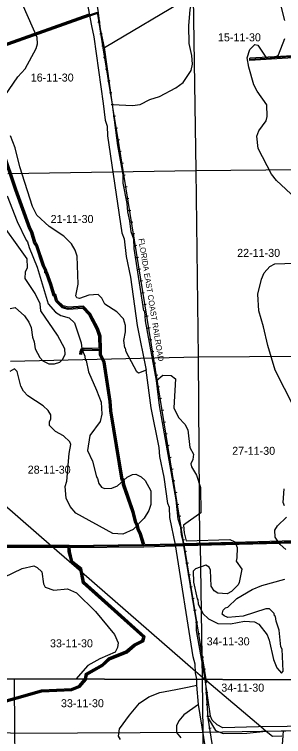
# Model space of a CAD drawing. Extents: x 457167 to 656239, y 1787309 to 1969297.
# Drawn here: x 564239 to 571788, y 1876691 to 1896984 of the extents above; entities that cross this region are included whole.
import ezdxf

# ---------------------------------------------------------------- set-up
doc = ezdxf.new("R2010")
doc.units = 0
for name, color, linetype in [('Level 1', 7, 'Continuous'), ('Level 14', 7, 'Continuous'), ('Level 2', 7, 'Continuous'), ('Level 31', 7, 'Continuous'), ('Level 32', 7, 'Continuous'), ('Level 37', 7, 'Continuous'), ('Level 5', 7, 'Continuous'), ('Level 51', 7, 'Continuous'), ('Level 55', 7, 'Continuous'), ('Level 63', 7, 'Continuous'), ('Level 7', 7, 'Continuous')]:
    doc.layers.add(name, color=color, linetype=linetype)

msp = doc.modelspace()

# ---------------------------------------------------------------- linework, layer by layer
at = {"layer": 'Level 1'}
for p, q in [((569251.152, 1897850.92), (569328.96, 1892597.232)), ((564055.884, 1892518.444), (569328.96, 1892597.232)), ((569328.96, 1892597.232), (574681.632, 1892654.439)), ((569328.96, 1892597.232), (569390.93, 1887351.866)), ((574767.358, 1887396.588), (569390.93, 1887351.866)), ((569390.93, 1887351.866), (564123.06, 1887232.886)), ((569390.93, 1887351.866), (569432.742, 1882098.872)), ((569448.581, 1882090.548), (574868.514, 1882210.607)), ((564213.784, 1882025.056), (569448.581, 1882090.548)), ((569448.581, 1882090.548), (569501.377, 1878298.666)), ((564248.956, 1876783.103), (564238.698, 1878312.735)), ((569501.378, 1878298.666), (569522.043, 1876813.903)), ((558918.693, 1877203.641), (564248.956, 1876783.103)), ((569522.043, 1876813.903), (574829.576, 1876914.653)), ((564248.956, 1876783.103), (569522.043, 1876813.903)), ((564327.501, 1871452.841), (564248.956, 1876783.103)), ((569522.043, 1876813.903), (569570.685, 1871499.854))]:
    msp.add_line(p, q, dxfattribs=at)
at = {"layer": 'Level 14'}
msp.add_line((571777.547, 1876711.635), (571788.38, 1876858.518), dxfattribs=at)
msp.add_lwpolyline([(570967.784, 1872125.235), (571586.499, 1874452.196), (571687.191, 1875028.876), (571714.103, 1875851.284), (571777.546, 1876711.635)], dxfattribs=at)
at = {"layer": 'Level 31'}
for p, q in [((563750.345, 1896056.478), (566340.243, 1896972.676)), ((566340.243, 1896972.676), (566564.92, 1897052.135)), ((572275.64, 1895807.858), (570843.91, 1895720.939)), ((568998.188, 1882086.886), (572149.737, 1882170.539)), ((565290.021, 1882030.678), (561720.695, 1882040.306)), ((565771.932, 1882029.502), (565290.021, 1882030.678)), ((565771.932, 1882029.502), (567872.699, 1882057.179)), ((567872.699, 1882057.179), (568756.421, 1882080.545)), ((568756.421, 1882080.545), (568998.188, 1882086.886))]:
    msp.add_line(p, q, dxfattribs=at)
for points in [[(566649.203, 1887561.619), (566638.022, 1887937.65), (566572.055, 1888146.176), (566347.889, 1888563.45), (566165.165, 1888755.895), (565748.138, 1888723.453), (565589.858, 1888765.656), (565423.615, 1888932.974), (565374.07, 1889091.279), (565348.965, 1889099.704), (565258.087, 1889391.931), (565142.187, 1889725.673), (565117.421, 1889742.461), (565117.544, 1889792.28), (565051.065, 1889917.536), (564861.027, 1890493.282), (564810.965, 1890568.316), (564728.68, 1890860.523), (564670.431, 1890969.031), (564273.365, 1892053.663), (563909.396, 1893138.582)], [(566649.203, 1887561.619), (566187.108, 1887573.281), (566119.63, 1887552.353), (566099.148, 1887499.676), (566090.39, 1887429.15)], [(567872.699, 1882057.179), (567765.38, 1882407.62), (567715.638, 1882491.011), (567682.575, 1882632.909), (567641.085, 1882707.917), (567567.03, 1883000.097), (567302.308, 1883767.646), (567285.769, 1883901.141), (567260.999, 1883917.928), (566940.864, 1885844.171), (566924.965, 1886111.121), (566752.999, 1887211.911), (566653.295, 1887412.152), (566649.203, 1887561.619)], [(566121.042, 1881307.193), (566103.759, 1881394.871), (565854.22, 1881595.479), (565779.858, 1881887.663), (565771.932, 1882029.502)], [(566229.592, 1878307.413), (566262.684, 1878447.553), (566713.44, 1878700.649), (566897.416, 1878875.116), (567381.437, 1879073.959), (567606.803, 1879265.06), (567840.578, 1879381.231), (567874.257, 1879497.88), (566177.922, 1881019.416), (566121.042, 1881307.193)], [(562299.658, 1877138.438), (562407.679, 1877206.53), (563542.406, 1877562.231), (565002.381, 1877974.985), (565844.25, 1878014.384), (566061.436, 1878105.493), (566228.615, 1878303.27), (566229.593, 1878307.413)]]:
    msp.add_lwpolyline(points, dxfattribs=at)
at = {"layer": 'Level 32'}
for p, q in [((563760.645, 1896028.298), (566350.249, 1896944.393)), ((563773.056, 1896096.334), (566330.238, 1897000.96)), ((566350.246, 1896944.392), (566574.922, 1897023.851)), ((572219.092, 1895834.48), (570842.093, 1895750.884)), ((570845.73, 1895690.993), (570842.093, 1895750.884)), ((572209.435, 1895773.782), (570845.73, 1895690.993)), ((566120.161, 1887425.453), (566060.618, 1887432.847)), ((567894.706, 1882087.771), (568755.628, 1882110.535)), ((568755.635, 1882110.535), (568997.401, 1882116.876)), ((568997.392, 1882116.876), (572091.777, 1882199.011)), ((568998.984, 1882056.896), (572088.198, 1882138.893)), ((565289.94, 1882000.677), (561720.931, 1882010.303)), ((565290.102, 1882060.677), (561751.3, 1882070.222)), ((565743.558, 1881999.57), (565289.948, 1882000.677)), ((565771.537, 1882059.5), (565290.095, 1882060.677)), ((565771.537, 1882059.5), (567832.299, 1882086.649)), ((565803.633, 1881999.916), (567873.094, 1882027.181)), ((567873.094, 1882027.181), (568757.215, 1882050.554)), ((568757.208, 1882050.554), (568998.975, 1882056.896))]:
    msp.add_line(p, q, dxfattribs=at)
for points in [[(566618.275, 1887592.409), (566608.16, 1887932.584), (566544.297, 1888134.451), (566323.364, 1888545.709), (566153.246, 1888724.876), (565745.359, 1888693.146), (565574.292, 1888738.758), (565397.171, 1888917.024), (565350.012, 1889067.708), (565324.875, 1889076.144), (565229.586, 1889382.552), (565117.113, 1889706.426), (565087.382, 1889726.581), (565087.525, 1889784.846), (565023.374, 1889905.717), (564833.814, 1890480.016), (564783.374, 1890555.615), (564700.693, 1890849.228), (564642.991, 1890956.718), (564245.052, 1892043.734), (563881.132, 1893128.506)], [(566679.19, 1887562.51), (566667.885, 1887942.716), (566599.811, 1888157.901), (566372.414, 1888581.191), (566177.082, 1888786.913), (565750.918, 1888753.761), (565605.424, 1888792.555), (565450.059, 1888948.924), (565398.129, 1889114.85), (565373.056, 1889123.264), (565286.589, 1889401.308), (565167.261, 1889744.92), (565147.461, 1889758.341), (565147.563, 1889799.713), (565078.757, 1889929.353), (564888.24, 1890506.549), (564838.555, 1890581.017), (564756.666, 1890871.818), (564697.871, 1890981.345), (564301.678, 1892063.593), (563937.66, 1893148.658)], [(566618.275, 1887592.409), (566182.933, 1887603.397), (566096.915, 1887576.719), (566069.835, 1887507.072), (566060.618, 1887432.847)], [(566619.994, 1887532.345), (566191.282, 1887543.166), (566142.345, 1887527.988), (566128.46, 1887492.278), (566120.161, 1887425.453)], [(567832.298, 1882086.649), (567737.756, 1882395.366), (567687.48, 1882479.653), (567654.305, 1882622.038), (567612.956, 1882696.789), (567538.259, 1882991.506), (567272.922, 1883760.836), (567257.669, 1883883.943), (567233.514, 1883900.313), (566911.01, 1885840.81), (566895.104, 1886107.906), (566724.075, 1887202.694), (566623.487, 1887404.711), (566619.994, 1887532.345)], [(567894.707, 1882087.771), (567793.004, 1882419.872), (567743.796, 1882502.368), (567710.846, 1882643.78), (567669.213, 1882719.046), (567595.801, 1883008.688), (567331.695, 1883774.455), (567313.868, 1883918.339), (567288.483, 1883935.543), (566970.717, 1885847.531), (566954.828, 1886114.336), (566781.924, 1887221.127), (566683.103, 1887419.595), (566679.193, 1887562.44)], [(566091.609, 1881301.391), (566076.44, 1881378.341), (565827.616, 1881578.373), (565750.067, 1881883.083), (565743.559, 1881999.569)], [(566150.476, 1881312.996), (566131.079, 1881411.402), (565880.823, 1881612.586), (565809.65, 1881892.242), (565803.633, 1881999.916)], [(566192.916, 1878307.511), (566201.066, 1878317.153), (566236.513, 1878467.265), (566695.502, 1878724.982), (566880.836, 1878900.739), (567365.65, 1879099.908), (567590.185, 1879290.302), (567815.414, 1879402.227), (567840.213, 1879488.116), (566150.434, 1881003.771), (566091.611, 1881301.376)], [(566260.398, 1878307.331), (566288.855, 1878427.841), (566731.379, 1878676.315), (566913.996, 1878849.495), (567397.224, 1879048.011), (567623.422, 1879239.818), (567865.742, 1879360.236), (567908.302, 1879507.644), (566205.411, 1881035.061), (566150.474, 1881313.011)], [(562283.661, 1877163.818), (562394.981, 1877233.989), (563533.837, 1877590.984), (564997.536, 1878004.791), (565837.542, 1878044.103), (566043.18, 1878130.368), (566192.917, 1878307.511)], [(562315.656, 1877113.059), (562420.376, 1877179.071), (563550.976, 1877533.476), (565007.226, 1877945.178), (565850.958, 1877984.665), (566079.691, 1878080.618), (566256.162, 1878289.386), (566260.399, 1878307.331)]]:
    msp.add_lwpolyline(points, dxfattribs=at)
at = {"layer": 'Level 37'}
for p, q in [((566645.449, 1896766.388), (566578.977, 1896755.591)), ((566699.142, 1896435.859), (566632.67, 1896425.061)), ((566752.837, 1896105.331), (566686.365, 1896094.531)), ((566806.55, 1895774.807), (566740.08, 1895764.004)), ((566860.268, 1895444.281), (566793.797, 1895433.479)), ((566913.985, 1895113.757), (566847.515, 1895102.953)), ((566967.703, 1894783.231), (566901.232, 1894772.429)), ((567021.421, 1894452.717), (566954.955, 1894441.892)), ((567075.179, 1894122.189), (567008.71, 1894111.382)), ((567128.918, 1893791.668), (567062.447, 1893780.861)), ((567182.655, 1893461.146), (567116.186, 1893450.339)), ((567236.393, 1893130.623), (567169.923, 1893119.817)), ((567290.128, 1892800.101), (567223.657, 1892789.295)), ((567343.863, 1892469.581), (567277.394, 1892458.771)), ((567397.612, 1892139.06), (567331.143, 1892128.251)), ((567451.361, 1891808.54), (567384.89, 1891797.731)), ((567505.109, 1891478.021), (567438.64, 1891467.211)), ((567558.858, 1891147.5), (567492.389, 1891136.691)), ((567612.607, 1890816.98), (567546.137, 1890806.171)), ((567666.355, 1890486.46), (567599.885, 1890475.65)), ((567720.104, 1890155.94), (567653.635, 1890145.131)), ((567773.853, 1889825.419), (567707.383, 1889814.61)), ((567827.601, 1889494.899), (567761.132, 1889484.09)), ((567881.35, 1889164.379), (567814.881, 1889153.57)), ((567935.099, 1888833.859), (567868.629, 1888823.05)), ((567988.847, 1888503.338), (567922.378, 1888492.53)), ((568042.596, 1888172.818), (567976.127, 1888162.009)), ((568096.345, 1887842.298), (568029.875, 1887831.489)), ((568150.094, 1887511.778), (568083.624, 1887500.969)), ((568203.842, 1887181.258), (568137.372, 1887170.449)), ((568257.59, 1886850.738), (568191.121, 1886839.928)), ((568311.34, 1886520.218), (568244.87, 1886509.408)), ((568365.089, 1886189.697), (568298.618, 1886178.888)), ((568418.836, 1885859.177), (568352.367, 1885848.368)), ((568472.585, 1885528.656), (568406.116, 1885517.848)), ((568526.334, 1885198.137), (568459.865, 1885187.327)), ((568580.083, 1884867.616), (568513.614, 1884856.808)), ((568633.832, 1884537.096), (568567.361, 1884526.287)), ((568687.58, 1884206.576), (568621.11, 1884195.767)), ((568741.329, 1883876.056), (568674.86, 1883865.246)), ((568795.077, 1883545.536), (568728.608, 1883534.727)), ((568848.826, 1883215.016), (568782.356, 1883204.206)), ((568902.575, 1882884.496), (568836.105, 1882873.686)), ((568956.323, 1882553.976), (568889.854, 1882543.166)), ((569010.072, 1882223.461), (568943.605, 1882212.641)), ((569063.854, 1881892.943), (568997.385, 1881882.129)), ((569117.625, 1881562.427), (569051.157, 1881551.612)), ((569171.398, 1881231.911), (569104.928, 1881221.096)), ((569225.169, 1880901.394), (569158.7, 1880890.58)), ((569278.94, 1880570.877), (569212.471, 1880560.063)), ((569332.711, 1880240.361), (569266.243, 1880229.546)), ((569386.483, 1879909.845), (569320.015, 1879899.03)), ((569440.255, 1879579.328), (569373.787, 1879568.515)), ((569494.03, 1879248.812), (569427.56, 1879237.998)), ((569547.802, 1878918.296), (569481.334, 1878907.481)), ((569601.575, 1878587.78), (569535.107, 1878576.966)), ((569654.695, 1878255.476), (569587.769, 1878247.997)), ((569662.664, 1877924.936), (569595.471, 1877920.444)), ((569684.997, 1877590.823), (569617.805, 1877586.331)), ((569707.331, 1877256.71), (569640.138, 1877252.218)), ((569754.762, 1876928.461), (569688.246, 1876917.949))]:
    msp.add_line(p, q, dxfattribs=at)
for points in [[(569614.548, 1878298.363), (569351.923, 1879912.585), (568998.188, 1882086.886), (568975.924, 1882223.667), (567307.565, 1892483.01), (567174.377, 1893302.249), (566998.89, 1894381.595), (566986.98, 1894454.716), (566727.845, 1896049.181), (566641.681, 1896579.579), (566564.92, 1897052.135)], [(573273.651, 1866090.601), (573134.826, 1866198.909), (573077.962, 1866243.762), (571501.718, 1867478.94), (571269.436, 1867904.921), (571239.565, 1868062.442), (571158.757, 1868488.078), (571074.179, 1868933.724), (570567.377, 1871602.871), (570537.826, 1871758.211), (569677.096, 1877204.181), (569610.387, 1878202.152), (569624.745, 1878220.301), (569619.136, 1878270.496), (569615.058, 1878295.232), (569614.549, 1878298.363)]]:
    msp.add_lwpolyline(points, dxfattribs=at)
at = {"layer": 'Level 5'}
for p, q in [((566760.423, 1896057.336), (569257.789, 1897541.543)), ((566988.709, 1894456.011), (566760.423, 1896057.336)), ((569352.736, 1878132.749), (569353.294, 1878299.062)), ((569353.293, 1878299.062), (569353.295, 1878299.481)), ((569586.75, 1878298.438), (569586.708, 1878298.724)), ((569401.052, 1877590.731), (569352.736, 1878132.749))]:
    msp.add_line(p, q, dxfattribs=at)
for points in [[(564882.71, 1905808.626), (565439.685, 1902722.379), (565463.839, 1902463.853), (565521.543, 1902255.279), (565938.267, 1899627.951), (566060.562, 1898768.912), (566085.413, 1898718.801), (566141.673, 1898068.396), (566395.587, 1896667.066), (566469.633, 1896358.36), (566730.384, 1894481.828), (566787.231, 1894014.837), (566836.735, 1893847.944), (566852.519, 1893572.777), (567252.244, 1890845.477), (567318.378, 1890678.554), (567375.125, 1890178.182), (567490.005, 1889602.61), (567677.368, 1888243.16), (567931.8, 1886991.893)], [(566760.423, 1896057.336), (566653.753, 1896582.857), (566588.765, 1897108.279), (566490.355, 1897625.431), (566474.442, 1897858.906), (566399.939, 1898017.528), (566180.38, 1899735.537)], [(568222.629, 1886699.17), (567919.54, 1888375.756), (567895.386, 1888634.282), (567870.405, 1888651.022), (567600.966, 1890410.881), (567585.143, 1890669.337), (567510.768, 1890878.011), (567478.404, 1891186.548), (567420.869, 1891436.833), (567404.945, 1891670.289), (567290.065, 1892245.891), (567290.812, 1892479.306), (567143.378, 1893296.725), (566988.709, 1894456.011)], [(569354.415, 1878300.761), (569321.651, 1878484.256), (569305.768, 1878726.081), (569256.434, 1878934.646), (568757.982, 1882079.055), (568602.079, 1882846.531), (568586.295, 1883130.028), (568544.972, 1883238.53), (568438.98, 1883980.796), (568315.8, 1884564.729), (568299.946, 1884814.885), (568070.087, 1885924.379), (567931.8, 1886991.893)], [(569587.828, 1878300.004), (569350.485, 1879667.954), (569342.932, 1879918.08), (568966.854, 1882220.121), (568925.631, 1882361.974), (568909.638, 1882570.449), (568835.334, 1882795.753), (568778.745, 1883346.156), (568303.7, 1885990.313), (568222.629, 1886699.17)], [(576701.893, 1877025.594), (571082.997, 1876968.483), (570082.54, 1876938.31), (569924.406, 1877022.199), (569783.123, 1877156), (569741.801, 1877264.541), (569586.751, 1878298.438)], [(570080.241, 1873595.461), (569940.651, 1874271.158), (569908.318, 1874588.033), (569744.338, 1875447.194), (569401.052, 1877590.731)]]:
    msp.add_lwpolyline(points, dxfattribs=at)
at = {"layer": 'Level 55'}
for p, q in [((566121.042, 1881307.193), (565290.021, 1882030.678)), ((569319.096, 1878523.924), (566121.042, 1881307.193)), ((569578.033, 1878298.461), (569319.096, 1878523.924)), ((569581.654, 1878295.31), (569578.034, 1878298.461)), ((569597.85, 1878282.545), (569581.654, 1878295.31)), ((569619.136, 1878270.496), (569597.85, 1878282.545)), ((569639.773, 1878252.993), (569619.136, 1878270.496)), ((569639.773, 1878252.993), (571151.771, 1876975.691)), ((571151.771, 1876975.691), (571303.862, 1876845.889)), ((571303.862, 1876845.889), (571848.217, 1876854.106))]:
    msp.add_line(p, q, dxfattribs=at)
for points in [[(565290.021, 1882030.678), (563449.065, 1883633.424), (562708.015, 1884298.198)], [(569677.096, 1877204.181), (569878.311, 1876859.351), (570090.003, 1876778.133), (570761.936, 1876787.13), (571303.862, 1876845.889)], [(571303.862, 1876845.889), (571476.276, 1876698.951), (571742.915, 1876715.072)]]:
    msp.add_lwpolyline(points, dxfattribs=at)
at = {"layer": 'Level 63'}
for points in [[(536942.563, 1878385.707), (576708.29, 1878279.4), (576805.546, 1923734.416), (537088.612, 1923840.983), (536942.563, 1878385.707)], [(536796.8, 1832931.691), (576611.22, 1832825.663), (576708.291, 1878279.4), (536942.564, 1878385.707), (536796.8, 1832931.691)]]:
    msp.add_lwpolyline(points, dxfattribs=at)
at = {"layer": 'Level 7'}
msp.add_line((565957.504, 1878308.141), (565953.196, 1878303.339), dxfattribs=at)
for points in [[(563712.15, 1894341.486), (564331.909, 1895231.486), (564541.04, 1895455.883), (564851.308, 1896030.111), (564885.086, 1896155.055), (564877.334, 1896338.489), (564488.305, 1897206.715), (564506.15, 1897573.444), (564556.827, 1897781.69), (564632.207, 1897889.833), (565042.03, 1898305.348), (565034.445, 1898538.794), (565001.295, 1898597.245), (564960.5, 1898872.481), (564795.599, 1899448.212), (564565.52, 1900482.674), (564440.835, 1900599.776), (564374.761, 1900791.739), (564358.609, 1900958.533), (564292.276, 1901067.105), (563792.236, 1901110.38)], [(566988.709, 1894456.011), (567547.15, 1894420.866), (567763.994, 1894453.521), (568039.546, 1894594.357), (568306.57, 1894676.842), (568765.855, 1894917.124), (568974.747, 1895074.861), (569200.907, 1895407.591), (569234.845, 1895590.896), (569218.951, 1895832.681), (569136.665, 1896166.399), (569129.928, 1896666.611), (569164.753, 1897125.012), (569257.789, 1897541.543)], [(571823.056, 1896816.378), (571633.703, 1897558.894)], [(572123.82, 1891821.882), (571591.863, 1892315.427), (571450.698, 1892490.95), (571077.921, 1893217.422), (571037.346, 1893567.681), (571096.195, 1893717.535), (571305.485, 1893991.984), (571330.884, 1894116.927), (571315.259, 1894442.115), (571049.739, 1894826.431), (570958.595, 1895001.794), (570810.145, 1895502.464), (570769.281, 1895761.02), (570845.06, 1895994.176), (570978.9, 1896135.471), (571070.532, 1896118.502), (571294.56, 1895784.337), (571402.773, 1895733.987), (571594.706, 1895800.061), (571644.886, 1895849.913), (571821.423, 1896307.856)], [(567931.8, 1886991.893), (567723.097, 1886900.848), (567673.215, 1886942.688), (567374.873, 1887502.168), (567358.531, 1887602.271), (567333.58, 1887619.051), (567309.227, 1887819.185), (567351.695, 1888069.141), (567352.252, 1888244.206), (567294.478, 1888427.799), (567111.742, 1888628.461), (566770.633, 1888837.952), (566687.83, 1889013.276), (566588.116, 1889113.637), (566321.291, 1889097.813), (566062.538, 1888998.627), (565987.606, 1889023.867), (565962.765, 1889073.958), (566022.162, 1889407.246), (565999.67, 1890190.926), (565941.877, 1890357.849), (565842.393, 1890533.241), (565626.335, 1890750.674), (565210.405, 1891027.116), (564869.624, 1891344.979), (564745.368, 1891587.153), (564390.495, 1892705.366), (564258.786, 1893230.986), (564126.509, 1893573.203)], [(564029.42, 1891889.551), (564310.506, 1891163.367), (564567.268, 1890637.368), (564608.81, 1890595.547), (564649.972, 1890437.034), (564873.255, 1889877.774), (565186.765, 1888851.393), (565386.091, 1888617.32), (565535.845, 1888525.13), (565777.37, 1888457.681)], [(564119.297, 1888721.406), (564261.08, 1888745.959), (564518.757, 1888511.726), (564643.242, 1888336.264), (564709.445, 1888185.981), (564741.91, 1887910.785), (564791.532, 1887785.572), (564824.225, 1887585.408), (564948.481, 1887343.264), (565031.554, 1887251.262), (565206.349, 1887167.343), (565364.741, 1887166.855), (565514.924, 1887208.047), (565590.214, 1887282.841), (565657.333, 1887424.335), (565649.55, 1887591.098), (565450.721, 1887975.186), (564977.704, 1888651.966), (564961.69, 1888852.11), (564820.884, 1889144.336), (564538.793, 1889562.041), (564547.75, 1889753.776), (564606.46, 1889870.29), (564598.946, 1890120.416), (563719.183, 1891331.994)], [(572079.988, 1885961.511), (571558.095, 1886988.588), (571343.581, 1887681.192), (571228.572, 1888206.744), (571096.624, 1888657.333), (571064.787, 1889124.264), (571166.163, 1889540.785), (571241.772, 1889723.931), (571400.722, 1889898.496), (571542.664, 1889973.07)], [(571542.664, 1889973.07), (572376.399, 1890003.731)], [(565777.37, 1888457.681), (565918.635, 1888315.509), (566108.566, 1887756.348), (566133.059, 1887589.525), (566215.734, 1887380.851), (566223.775, 1887280.788), (566248.685, 1887255.708), (566314.361, 1886938.701), (566537.812, 1886429.461), (566670.08, 1886087.245), (566685.705, 1885753.757), (566643.337, 1885545.481), (566350.327, 1885154.619), (566290.602, 1884729.628), (566431.369, 1884429.062), (566538.306, 1883986.913), (566571.518, 1883945.132), (566604.41, 1883803.279), (566679.103, 1883703.018), (566762.335, 1883661.068), (566970.779, 1883668.721), (567129.36, 1883734.924), (567396.942, 1883984.134), (567547.224, 1884058.697), (567647.295, 1884066.709), (567797.119, 1883991.189), (567905.132, 1883882.487), (568062.609, 1883598.533), (568061.394, 1883215.063), (568010.825, 1883048.499), (567876.726, 1882823.841), (567567.265, 1882508.041), (567283.412, 1882375.573), (567283.412, 1882375.573)], [(567283.412, 1882375.573), (567000.067, 1882401.501), (565959.83, 1882971.701), (565802.025, 1883155.624), (565686.07, 1883389.408), (565662.105, 1883714.626), (565712.614, 1883864.51), (565773.484, 1884647.929), (565824.291, 1884897.866), (565791.21, 1884972.987), (565616.664, 1885140.299), (565391.978, 1885266.069), (565225.803, 1885433.321), (565226.161, 1885541.694), (565259.711, 1885608.286), (565260.1, 1885733.329), (565185.466, 1885850.271), (565044.172, 1885984.102), (564611.6, 1886268.944), (564495.286, 1886394.356), (564420.713, 1886536.297), (564313.685, 1886953.476), (564238.853, 1887020.397), (564105.272, 1886954.134)], [(568222.629, 1886699.17), (568398.18, 1886848.666), (568631.565, 1886839.578), (568756.318, 1886747.487), (568711.988, 1885930.657), (568844.485, 1885655.132), (569018.96, 1885471.17), (569101.834, 1885312.487), (569158.581, 1884812.146), (569258.035, 1884628.412), (569240.868, 1884478.429), (569190.459, 1884353.515), (569206.87, 1884270.113), (569347.835, 1884036.24), (569455.092, 1883694.092), (569469.482, 1882977.126), (568984.829, 1882628.541), (569000.822, 1882411.766), (569058.485, 1882194.821), (570284.017, 1882224.237), (570417.21, 1882165.468), (570483.403, 1882006.845), (570482.457, 1881715.067), (570457.158, 1881623.435), (570614.824, 1881397.861), (570546.928, 1881022.951), (570513.348, 1880956.36), (570329.367, 1880765.213), (570204.096, 1880698.92), (569945.731, 1880716.406), (569845.889, 1880783.427), (569754.615, 1880917.099), (569739.419, 1881367.33), (569697.997, 1881450.821), (569606.455, 1881509.471), (569314.361, 1881402.046), (569255.781, 1881335.523), (569263.135, 1881027.076), (569361.664, 1880559.916), (569386.615, 1880534.806), (569394.556, 1880418.093), (569527.082, 1880150.878), (569684.987, 1880000.326), (569942.983, 1879866.126), (570301.42, 1879856.621), (570693.485, 1879930.397), (570976.85, 1879912.811), (571093.363, 1879854.101), (571325.831, 1879553.236), (571383.695, 1879402.993), (571506.974, 1878852.391), (571597.959, 1878627.017), (571730.843, 1878476.545), (571781.033, 1878526.397), (571749.674, 1879151.721), (571716.533, 1879210.172), (571668.015, 1879677.173), (571577.13, 1879935.898), (571560.919, 1880069.341), (571535.938, 1880086.081), (571527.836, 1880152.803), (571394.843, 1880278.275), (571294.811, 1880278.603), (570652.263, 1880072.25), (570226.975, 1880040.274), (570118.733, 1880082.284), (570068.881, 1880132.464), (570094.25, 1880240.777), (570161.17, 1880307.24), (570227.921, 1880332.051), (570478.803, 1880572.99), (570904.737, 1880821.711), (571180.22, 1880937.537), (571822.679, 1881110.54)], [(571812.64, 1883178.02), (571779.589, 1883269.821), (571805.804, 1883653.191)], [(571850.368, 1881952.441), (571692.433, 1882086.311), (571551.368, 1882295.185), (571543.685, 1882495.29), (571619.075, 1882611.773), (571869.946, 1882852.702)], [(563953.33, 1881169.153), (564454.296, 1881417.645), (564779.67, 1881491.621), (564879.543, 1881441.281), (565004.167, 1881315.84), (565053.132, 1880982.222), (565102.865, 1880890.361), (565344.35, 1880806.211), (565727.916, 1880838.347)], [(565727.916, 1880838.347), (565977.652, 1880729.157), (566509.479, 1880202.261), (567040.937, 1879558.632), (567148.562, 1879324.888), (567131.464, 1879191.575), (567064.384, 1879066.721), (566630.27, 1878876.391), (566296.196, 1878685.702), (565957.503, 1878308.141)], [(567213.774, 1876605.679), (567155.741, 1876705.87), (567181.371, 1876905.883), (567466.081, 1877296.772), (567750.564, 1877629.341), (568009.546, 1877803.547), (568318.381, 1877927.612), (568768.808, 1878009.57), (569094.183, 1878083.555), (569352.736, 1878132.749)], [(569401.052, 1877590.731), (568991.628, 1877300.271), (568849.387, 1877133.967), (568782.237, 1876992.475), (568781.649, 1876809.081), (568906.232, 1876658.631)]]:
    msp.add_lwpolyline(points, dxfattribs=at)

# ---------------------------------------------------------------- texts
at = {"layer": 'Level 2'}
for s, p in [('15-11-30', (569948.435, 1896228.051)), ('16-11-30', (564695.36, 1895097.349)), ('21-11-30', (565252.281, 1891122.021)), ('22-11-30', (570487.554, 1890170.433)), ('27-11-30', (570348.007, 1884608.489)), ('28-11-30', (564610.67, 1884078.87)), ('34-11-30', (569632.505, 1879254.166)), ('33-11-30', (565235.602, 1879199.824)), ('34-11-30', (570041.73, 1877953.711)), ('33-11-30', (565543.294, 1877515.803))]:
    msp.add_text(s, height=225, dxfattribs=at).set_placement(p)
at = {"layer": 'Level 51'}
msp.add_text('FLORIDA EAST COAST RAILROAD', height=160, rotation=279.2357639, dxfattribs=at).set_placement((567714.992, 1890676.226))

doc.saveas('drawing.dxf')
